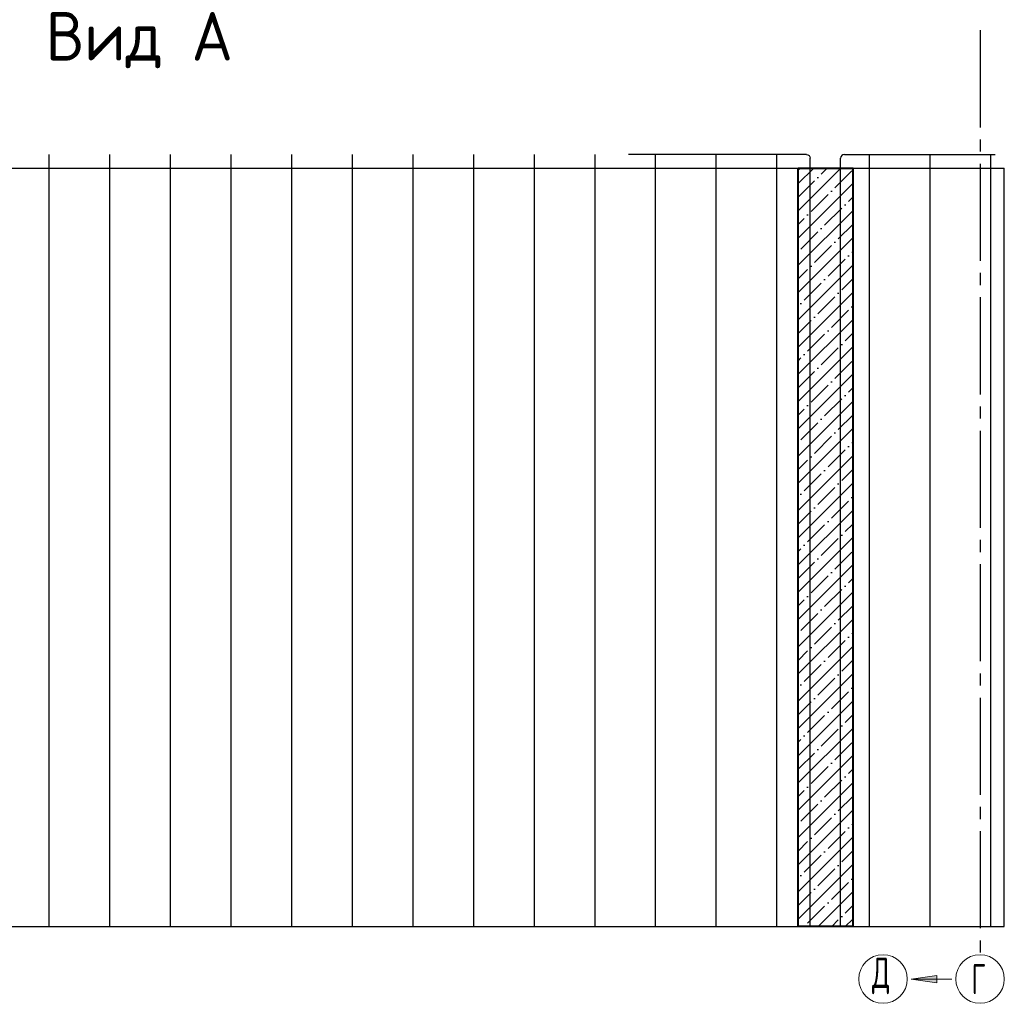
# Model space of a CAD drawing. Header units: millimetres. Extents: x -49773 to 2322955, y -3321 to 58485.
# Tile 524 of 580: x 2069640 to 2077759, y 19282 to 27387. Entities that reach past the tile are written whole.
import ezdxf

# ---------------------------------------------------------------- set-up
doc = ezdxf.new("R2010")
doc.units = ezdxf.units.MM
doc.linetypes.add('______5', pattern=[1100, 800, -100, 100, -100])
for name, color, linetype, lineweight in [('Standard', 7, 'Continuous', 25), ('Арм.стержн. вертикальными 1', 22, 'Continuous', 35), ('Основная', 7, 'Continuous', 40), ('Стена_ общее', 7, 'Continuous', 35)]:
    doc.layers.add(name, color=color, linetype=linetype, lineweight=lineweight)
doc.layers.add('Осевая линия_ общее', color=7, linetype='______5', lineweight=13, true_color=0xa0a0a0)
doc.styles.add('ISOCPEUR', font='txt')

msp = doc.modelspace()

# ---------------------------------------------------------------- hatches: boundary and pattern name
h = msp.add_hatch()
h.set_pattern_fill('ANSI35', color=254, scale=25)
h.set_pattern_definition([(45, (1372758.9, 53729.2), (-112.2532, 112.2532), []), (45, (1372871.16, 53729.2), (-112.2532, 112.2532), [198.4375, -39.6875, 0, -39.6875])])
h.paths.add_polyline_path([(2076059.3, 19915), (2076059.3, 26165), (2076509.3, 26165), (2076509.3, 19915)])
at = {"layer": 'Осевая линия_ общее', "linetype": 'Continuous', "lineweight": 13, "transparency": 33554687}
msp.add_hatch(color=7, dxfattribs=at).paths.add_polyline_path([(2077202.6, 19511.7), (2076992.6, 19481.7), (2077202.6, 19451.7)])

# ---------------------------------------------------------------- linework, layer by layer
msp.add_line((2077759.3, 19915), (2077759.3, 26165))
at = {"layer": 'Арм.стержн. вертикальными 1', "color": 4, "linetype": 'Continuous', "lineweight": 25, "transparency": 33554687}
for p, q in [((2069884.3, 19915), (2069884.3, 26277.5)), ((2070384.3, 19915), (2070384.3, 26277.5)), ((2070884.3, 19915), (2070884.3, 26277.5)), ((2071384.3, 19915), (2071384.3, 26277.5)), ((2071884.3, 19915), (2071884.3, 26277.5)), ((2072384.3, 19915), (2072384.3, 26277.5)), ((2072884.3, 19915), (2072884.3, 26277.5)), ((2073384.3, 19915), (2073384.3, 26277.5)), ((2073884.3, 19915), (2073884.3, 26277.5)), ((2074384.3, 19915), (2074384.3, 26277.5)), ((2076128, 26277.5), (2074659.3, 26277.5)), ((2074884.3, 19915), (2074884.3, 26277.5)), ((2075384.3, 19915), (2075384.3, 26277.5)), ((2075884.3, 19915), (2075884.3, 26277.5)), ((2076159.3, 19915), (2076159.3, 26246.3)), ((2076409.3, 19915), (2076409.3, 26246.3)), ((2076440.5, 26277.5), (2077684.3, 26277.5)), ((2076646.8, 19915), (2076646.8, 26277.5)), ((2077146.8, 19915), (2077146.8, 26277.5)), ((2077646.8, 19915), (2077646.8, 26277.5))]:
    msp.add_line(p, q, dxfattribs=at)
at = {"layer": 'Арм.стержн. вертикальными 1', "color": 4, "linetype": 'Continuous', "lineweight": 25, "transparency": 33554687, "extrusion": (0, 0, -1)}
msp.add_arc((-2076128, 26246.3), 31.2, 90, 180, dxfattribs=at)
at = {"layer": 'Арм.стержн. вертикальными 1', "color": 4, "linetype": 'Continuous', "lineweight": 25, "transparency": 33554687}
msp.add_arc((2076440.5, 26246.3), 31.2, 90, 180, dxfattribs=at)
at = {"layer": 'Осевая линия_ общее', "color": 253, "linetype": '______5', "lineweight": -3, "true_color": 0xa0a0a0, "transparency": 33554687}
msp.add_line((2077559.3, 27300), (2077559.3, 19681.7), dxfattribs=at)
at = {"layer": 'Осевая линия_ общее', "color": 7, "linetype": 'Continuous', "lineweight": 13, "transparency": 33554687}
for p, q in [((2077202.6, 19511.7), (2076992.6, 19481.7)), ((2077202.6, 19451.7), (2077202.6, 19511.7)), ((2077325.9, 19481.7), (2076992.6, 19481.7)), ((2076992.6, 19481.7), (2076992.6, 19481.7)), ((2076992.6, 19481.7), (2076992.6, 19481.7)), ((2076992.6, 19481.7), (2076992.6, 19481.7)), ((2076992.6, 19481.7), (2077202.6, 19451.7)), ((2077202.6, 19481.7), (2077217.6, 19481.7))]:
    msp.add_line(p, q, dxfattribs=at)
for centre in [(2076759.3, 19481.7), (2077559.3, 19481.7)]:
    msp.add_circle(centre, 200, dxfattribs=at)
at = {"layer": 'Основная'}
msp.add_lwpolyline([(2076059.3, 26165), (2076509.3, 26165), (2076509.3, 19915), (2076059.3, 19915)], close=True, dxfattribs=at)
at = {"layer": 'Стена_ общее', "color": 7, "linetype": 'Continuous', "lineweight": 25, "transparency": 33554687}
for p, q in [((2063309.3, 26165), (2077759.3, 26165)), ((2063309.3, 19915), (2077759.3, 19915))]:
    msp.add_line(p, q, dxfattribs=at)

# ---------------------------------------------------------------- texts
at = {"layer": 'Standard', "color": 7, "linetype": 'Continuous', "lineweight": 35, "transparency": 33554687, "insert": (2069854, 26987.3), "char_height": 400, "width": 1669.081, "attachment_point": 7, "style": 'ISOCPEUR'}
msp.add_mtext('\\W0.95;Вид А', dxfattribs=at)
at = {"layer": 'Standard', "color": 7, "linetype": 'Continuous', "lineweight": 25, "transparency": 33554687, "char_height": 250, "attachment_point": 7, "style": 'ISOCPEUR'}
for s, insert, width in [('\\W0.65;Д', (2076669.3, 19356.7), 261.763), ('\\W0.62;Г', (2077489.3, 19356.7), 217.601)]:
    msp.add_mtext(s, dxfattribs=dict(at, insert=insert, width=width))

doc.saveas('drawing.dxf')
